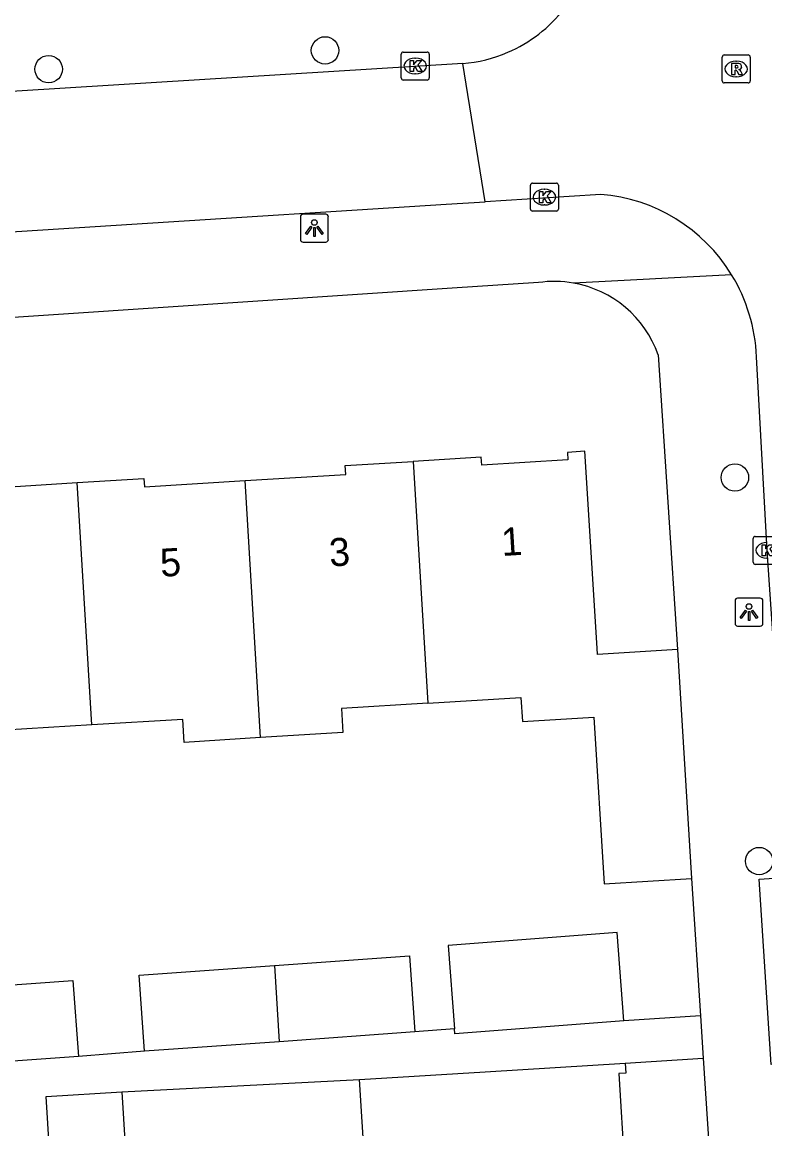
# Model space of a CAD drawing. Extents: x 159689 to 160786, y 387323 to 388339.
# Drawn here: x 160651.95 to 160678.45, y 387930.07 to 387969.58 of the extents above; entities that cross this region are included whole.
import ezdxf

# ---------------------------------------------------------------- set-up
doc = ezdxf.new("R2010")
doc.units = 0
for name, color, linetype in [('IMGEO_Boom', 7, 'Continuous'), ('IMGEO_Kolk', 7, 'Continuous'), ('IMGEO_Lichtpunt', 7, 'Continuous'), ('IMGEO_Pand', 7, 'Continuous'), ('IMGEO_Pand_nummerreeks', 7, 'Continuous'), ('IMGEO_Rijbaan_lokaal_open', 7, 'Continuous'), ('IMGEO_Rioolput', 7, 'Continuous'), ('IMGEO_Voetpad_open', 7, 'Continuous')]:
    doc.layers.add(name, color=color, linetype=linetype)

msp = doc.modelspace()

# ---------------------------------------------------------------- linework, layer by layer
at = {"layer": 'IMGEO_Boom'}
for centre in [(160662.754, 387968.567), (160652.893, 387967.897), (160677.379, 387953.317), (160678.242, 387939.627)]:
    msp.add_circle(centre, 0.489, dxfattribs=at)
at = {"layer": 'IMGEO_Kolk'}
for p, q in [((160665.471, 387967.581), (160665.471, 387968.433)), ((160665.546, 387968.507), (160666.398, 387968.507)), ((160665.959, 387968.287), (160665.984, 387968.287)), ((160666.472, 387968.433), (160666.472, 387967.581)), ((160666.398, 387967.507), (160665.546, 387967.507)), ((160665.982, 387967.727), (160665.957, 387967.727)), ((160670.082, 387962.901), (160670.082, 387963.753)), ((160670.157, 387963.827), (160671.009, 387963.827)), ((160670.57, 387963.607), (160670.595, 387963.607)), ((160671.083, 387963.753), (160671.083, 387962.901)), ((160671.009, 387962.827), (160670.157, 387962.827)), ((160670.593, 387963.047), (160670.568, 387963.047)), ((160678.029, 387950.292), (160678.029, 387951.144)), ((160678.104, 387951.218), (160678.956, 387951.218)), ((160678.956, 387950.218), (160678.104, 387950.218))]:
    msp.add_line(p, q, dxfattribs=at)
for points in [[(160665.471, 387967.581), (160665.471, 387968.433)], [(160665.546, 387968.507), (160666.398, 387968.507)], [(160666.472, 387968.433), (160666.472, 387967.581)], [(160665.792, 387968.207), (160665.915, 387968.207), (160665.915, 387968.056), (160666.045, 387968.207), (160666.209, 387968.207), (160666.063, 387968.056), (160666.216, 387967.807), (160666.064, 387967.807), (160665.979, 387967.971), (160665.915, 387967.904), (160665.915, 387967.807), (160665.792, 387967.807), (160665.792, 387968.207)], [(160666.398, 387967.507), (160665.546, 387967.507)], [(160670.082, 387962.901), (160670.082, 387963.753)], [(160670.157, 387963.827), (160671.009, 387963.827)], [(160671.083, 387963.753), (160671.083, 387962.901)], [(160670.403, 387963.527), (160670.526, 387963.527), (160670.526, 387963.376), (160670.656, 387963.527), (160670.82, 387963.527), (160670.674, 387963.376), (160670.827, 387963.127), (160670.675, 387963.127), (160670.59, 387963.291), (160670.526, 387963.224), (160670.526, 387963.127), (160670.403, 387963.127), (160670.403, 387963.527)], [(160671.009, 387962.827), (160670.157, 387962.827)], [(160678.029, 387950.292), (160678.029, 387951.144)], [(160678.104, 387951.218), (160678.956, 387951.218)], [(160678.35, 387950.918), (160678.473, 387950.918), (160678.473, 387950.767), (160678.603, 387950.918), (160678.767, 387950.918), (160678.621, 387950.767), (160678.774, 387950.518), (160678.622, 387950.518), (160678.537, 387950.682), (160678.473, 387950.615), (160678.473, 387950.518), (160678.35, 387950.518), (160678.35, 387950.918)], [(160678.956, 387950.218), (160678.104, 387950.218)]]:
    msp.add_lwpolyline(points, dxfattribs=at)
for centre, start, end in [((160665.548, 387968.431), 91.552, 178.448), ((160665.548, 387968.431), 91.552, 178.448), ((160666.396, 387968.431), 1.552, 88.448), ((160666.396, 387968.431), 1.552, 88.448), ((160665.548, 387967.583), 181.552, 268.448), ((160665.548, 387967.583), 181.552, 268.448), ((160666.396, 387967.583), 271.552, 358.448), ((160666.396, 387967.583), 271.552, 358.448), ((160670.159, 387963.751), 91.552, 178.448), ((160670.159, 387963.751), 91.552, 178.448), ((160671.007, 387963.751), 1.552, 88.448), ((160671.007, 387963.751), 1.552, 88.448), ((160670.159, 387962.903), 181.552, 268.448), ((160670.159, 387962.903), 181.552, 268.448), ((160671.007, 387962.903), 271.552, 358.448), ((160671.007, 387962.903), 271.552, 358.448), ((160678.106, 387951.142), 91.552, 178.448), ((160678.106, 387951.142), 91.552, 178.448), ((160678.106, 387950.294), 181.552, 268.448), ((160678.106, 387950.294), 181.552, 268.448)]:
    msp.add_arc(centre, 0.0765, start, end, dxfattribs=at)
for centre, major_axis, ratio, start_param, end_param in [((160665.958, 387968.007), (-0.387, 0.002), 0.722429, 4.712389, 7.853982), ((160665.983, 387968.007), (-0.39, 0.002), 0.717154, 1.570796, 4.712389), ((160670.569, 387963.327), (-0.387, 0.002), 0.722429, 4.712389, 7.853982), ((160670.594, 387963.327), (-0.39, 0.002), 0.717154, 1.570796, 4.712389), ((160678.516, 387950.718), (-0.387, 0.002), 0.722429, 4.712389, 7.853982)]:
    msp.add_ellipse(centre, major_axis=major_axis, ratio=ratio, start_param=start_param, end_param=end_param, dxfattribs=at)
at = {"layer": 'IMGEO_Lichtpunt'}
for p, q in [((160661.875, 387962.625), (160661.875, 387961.818)), ((160661.875, 387962.625), (160661.875, 387961.818)), ((160662.777, 387962.72), (160661.969, 387962.72)), ((160662.777, 387962.72), (160661.969, 387962.72)), ((160662.871, 387961.818), (160662.871, 387962.625)), ((160662.871, 387961.818), (160662.871, 387962.625)), ((160661.969, 387961.724), (160662.777, 387961.724)), ((160661.969, 387961.724), (160662.777, 387961.724)), ((160678.284, 387949.012), (160677.476, 387949.012)), ((160678.284, 387949.012), (160677.476, 387949.012)), ((160677.382, 387948.917), (160677.382, 387948.11)), ((160677.382, 387948.917), (160677.382, 387948.11)), ((160678.378, 387948.11), (160678.378, 387948.917)), ((160678.378, 387948.11), (160678.378, 387948.917)), ((160677.476, 387948.016), (160678.284, 387948.016)), ((160677.476, 387948.016), (160678.284, 387948.016))]:
    msp.add_line(p, q, dxfattribs=at)
for points in [[(160662.249, 387962.289), (160662.288, 387962.261), (160662.1, 387961.999), (160662.062, 387962.026), (160662.249, 387962.289)], [(160662.351, 387962.241), (160662.398, 387962.241), (160662.398, 387961.919), (160662.351, 387961.919), (160662.351, 387962.241)], [(160662.461, 387962.261), (160662.499, 387962.288), (160662.686, 387962.026), (160662.647, 387961.998), (160662.461, 387962.261)], [(160677.756, 387948.581), (160677.795, 387948.553), (160677.607, 387948.291), (160677.569, 387948.318), (160677.756, 387948.581)], [(160677.858, 387948.533), (160677.905, 387948.533), (160677.905, 387948.211), (160677.858, 387948.211), (160677.858, 387948.533)], [(160677.968, 387948.553), (160678.006, 387948.58), (160678.193, 387948.318), (160678.154, 387948.29), (160677.968, 387948.553)]]:
    msp.add_lwpolyline(points, dxfattribs=at)
for centre in [(160662.374, 387962.423), (160677.881, 387948.715)]:
    msp.add_circle(centre, 0.0994, dxfattribs=at)
for centre, start, end in [((160661.969, 387962.625), 90, 180), ((160661.969, 387962.625), 90, 180), ((160662.777, 387962.625), 0, 90), ((160662.777, 387962.625), 0, 90), ((160661.969, 387961.818), 180, 270), ((160661.969, 387961.818), 180, 270), ((160662.777, 387961.818), 270, 0), ((160662.777, 387961.818), 270, 360), ((160677.476, 387948.917), 90, 180), ((160677.476, 387948.917), 90, 180), ((160678.284, 387948.917), 0, 90), ((160678.284, 387948.917), 0, 90), ((160677.476, 387948.11), 180, 270), ((160677.476, 387948.11), 180, 270), ((160678.284, 387948.11), 270, 0), ((160678.284, 387948.11), 270, 360)]:
    msp.add_arc(centre, 0.0946, start, end, dxfattribs=at)
at = {"layer": 'IMGEO_Pand'}
for points in [[(160675.327, 387947.176), (160672.475, 387947.001), (160672.461, 387947.229), (160672.029, 387954.255), (160671.4, 387954.216), (160671.417, 387953.944), (160668.345, 387953.755), (160668.327, 387954.043), (160665.898, 387953.893)], [(160659.9, 387953.207), (160663.491, 387953.428), (160663.471, 387953.744), (160665.898, 387953.893)], [(160665.898, 387953.893), (160666.422, 387945.261)], [(160653.905, 387953.138), (160656.294, 387953.285), (160656.312, 387952.986), (160659.9, 387953.207)], [(160647.885, 387952.481), (160651.532, 387952.706), (160651.514, 387952.991), (160653.905, 387953.138)], [(160654.43, 387944.484), (160653.905, 387953.138)], [(160660.457, 387944.032), (160659.9, 387953.207)], [(160675.327, 387947.176), (160675.828, 387939.002)], [(160666.422, 387945.261), (160669.743, 387945.465), (160669.796, 387944.61), (160672.347, 387944.767), (160672.713, 387938.811), (160675.828, 387939.002)], [(160666.422, 387945.261), (160663.337, 387945.071), (160663.389, 387944.212), (160660.457, 387944.032)], [(160660.457, 387944.032), (160657.729, 387943.864), (160657.678, 387944.684), (160654.43, 387944.484)], [(160654.43, 387944.484), (160651.344, 387944.294), (160651.403, 387943.337), (160648.451, 387943.156)], [(160673.415, 387933.921), (160673.174, 387937.072), (160667.143, 387936.611), (160667.37, 387933.633)], [(160656.318, 387932.834), (160656.124, 387935.548), (160660.951, 387935.894)], [(160660.951, 387935.894), (160665.765, 387936.239), (160665.959, 387933.526)], [(160660.951, 387935.894), (160661.116, 387933.178)], [(160648.945, 387935.018), (160653.759, 387935.363), (160653.953, 387932.65)], [(160673.415, 387933.921), (160667.383, 387933.461), (160667.37, 387933.633)], [(160665.959, 387933.526), (160661.116, 387933.178)], [(160661.116, 387933.178), (160656.318, 387932.834)], [(160653.953, 387932.65), (160649.11, 387932.302)], [(160663.985, 387931.83), (160668.47, 387932.106), (160673.46, 387932.413)], [(160673.46, 387932.413), (160673.482, 387932.057), (160673.235, 387932.041), (160673.44, 387928.71), (160673.714, 387928.727), (160673.86, 387926.362)], [(160665.288, 387925.806), (160665.1, 387928.862), (160664.171, 387928.805), (160663.985, 387931.83)], [(160653.183, 387925.059), (160652.807, 387931.227), (160655.506, 387931.392)], [(160655.506, 387931.392), (160655.882, 387925.222)]]:
    msp.add_lwpolyline(points, dxfattribs=at)
at = {"layer": 'IMGEO_Rijbaan_lokaal_open'}
for points in [[(160667.665, 387968.1), (160647.14, 387966.825)], [(160668.462, 387963.165), (160667.665, 387968.1)], [(160622.208, 387960.225), (160667.081, 387963.077), (160668.462, 387963.165)], [(160672.595, 387963.427), (160671.465, 387963.355), (160668.462, 387963.165)], [(160679.33, 387939.053), (160678.53, 387950.718), (160678.147, 387957.629)]]:
    msp.add_lwpolyline(points, dxfattribs=at)
for centre, radius, start, end in [((160667.28, 387973.149), 5.06, 293.2299, 322.3224), ((160667.271, 387973.144), 5.06, 274.4707, 293.3506), ((160672.103, 387957.4), 6.047, 31.4509, 85.3341), ((160672.093, 387957.395), 6.058, 2.2158, 31.4412)]:
    msp.add_arc(centre, radius, start, end, dxfattribs=at)
at = {"layer": 'IMGEO_Rioolput'}
for p, q in [((160676.923, 387967.477), (160676.923, 387968.329)), ((160676.998, 387968.403), (160677.85, 387968.403)), ((160677.924, 387968.329), (160677.924, 387967.477)), ((160677.411, 387968.183), (160677.436, 387968.183)), ((160677.434, 387967.623), (160677.409, 387967.623)), ((160677.85, 387967.403), (160676.998, 387967.403))]:
    msp.add_line(p, q, dxfattribs=at)
for points in [[(160676.923, 387967.477), (160676.923, 387968.329)], [(160676.998, 387968.403), (160677.85, 387968.403)], [(160677.924, 387968.329), (160677.924, 387967.477)], [(160677.512, 387968.101), (160677.26, 387968.103), (160677.26, 387967.703)], [(160677.438, 387968.022), (160677.384, 387968.022), (160677.384, 387967.941)], [(160677.384, 387967.941), (160677.436, 387967.941)], [(160677.26, 387967.703), (160677.384, 387967.703), (160677.384, 387967.865), (160677.395, 387967.865)], [(160677.442, 387967.836), (160677.513, 387967.703), (160677.653, 387967.703), (160677.588, 387967.829)], [(160677.85, 387967.403), (160676.998, 387967.403)]]:
    msp.add_lwpolyline(points, dxfattribs=at)
for centre, radius, start, end in [((160677, 387968.327), 0.0765, 91.552, 178.448), ((160677, 387968.327), 0.0765, 91.552, 178.448), ((160677.848, 387968.327), 0.0765, 1.552, 88.448), ((160677.848, 387968.327), 0.0765, 1.552, 88.448), ((160677.42, 387968.13), 0.19, 274.7715, 282.9687), ((160677.444, 387967.926), 0.0964, 77.0061, 93.1865), ((160677.458, 387967.983), 0.0378, 276.6634, 79.6772), ((160677.511, 387967.991), 0.109, 350.3612, 89.416), ((160677.509, 387967.991), 0.112, 277.5842, 350.9817), ((160677.394, 387967.812), 0.0533, 26.0293, 88.6989), ((160677.493, 387967.776), 0.108, 29.5134, 73.7905), ((160677, 387967.479), 0.0765, 181.552, 268.448), ((160677, 387967.479), 0.0765, 181.552, 268.448), ((160677.848, 387967.479), 0.0765, 271.552, 358.448), ((160677.848, 387967.479), 0.0765, 271.552, 358.448)]:
    msp.add_arc(centre, radius, start, end, dxfattribs=at)
for centre, major_axis, ratio, start_param, end_param in [((160677.41, 387967.903), (-0.387, 0.002), 0.722429, 4.712389, 7.853982), ((160677.435, 387967.903), (-0.39, 0.002), 0.717154, 1.570796, 4.712389)]:
    msp.add_ellipse(centre, major_axis=major_axis, ratio=ratio, start_param=start_param, end_param=end_param, dxfattribs=at)
at = {"layer": 'IMGEO_Voetpad_open'}
for points in [[(160677.262, 387960.555), (160671.614, 387960.261)], [(160670.374, 387960.279), (160667.292, 387960.074), (160621.937, 387957.044)], [(160674.639, 387957.7), (160675.327, 387947.176)], [(160679.76, 387932.403), (160678.67, 387932.369), (160678.248, 387938.981), (160679.33, 387939.053)], [(160675.828, 387939.002), (160676.151, 387934.1)], [(160676.151, 387934.1), (160673.415, 387933.921)], [(160676.151, 387934.1), (160676.25, 387932.595)], [(160667.37, 387933.633), (160665.959, 387933.526)], [(160656.318, 387932.834), (160653.953, 387932.65)], [(160673.46, 387932.413), (160676.25, 387932.595)], [(160676.25, 387932.595), (160680.206, 387872.579)], [(160655.506, 387931.392), (160663.985, 387931.83)]]:
    msp.add_lwpolyline(points, dxfattribs=at)
for centre, radius, start, end in [((160670.937, 387956.372), 3.947, 80.1299, 98.2068), ((160670.934, 387956.391), 3.929, 19.4563, 80.0404)]:
    msp.add_arc(centre, radius, start, end, dxfattribs=at)

# ---------------------------------------------------------------- texts
at = {"layer": 'IMGEO_Pand_nummerreeks'}
for s, rotation, p in [('1', 3.495, (160669.071, 387950.515)), ('3', 3.4926, (160662.928, 387950.139)), ('5', 3.4926, (160656.899, 387949.771))]:
    msp.add_text(s, height=1, rotation=rotation, dxfattribs=at).set_placement(p)

doc.saveas('drawing.dxf')
